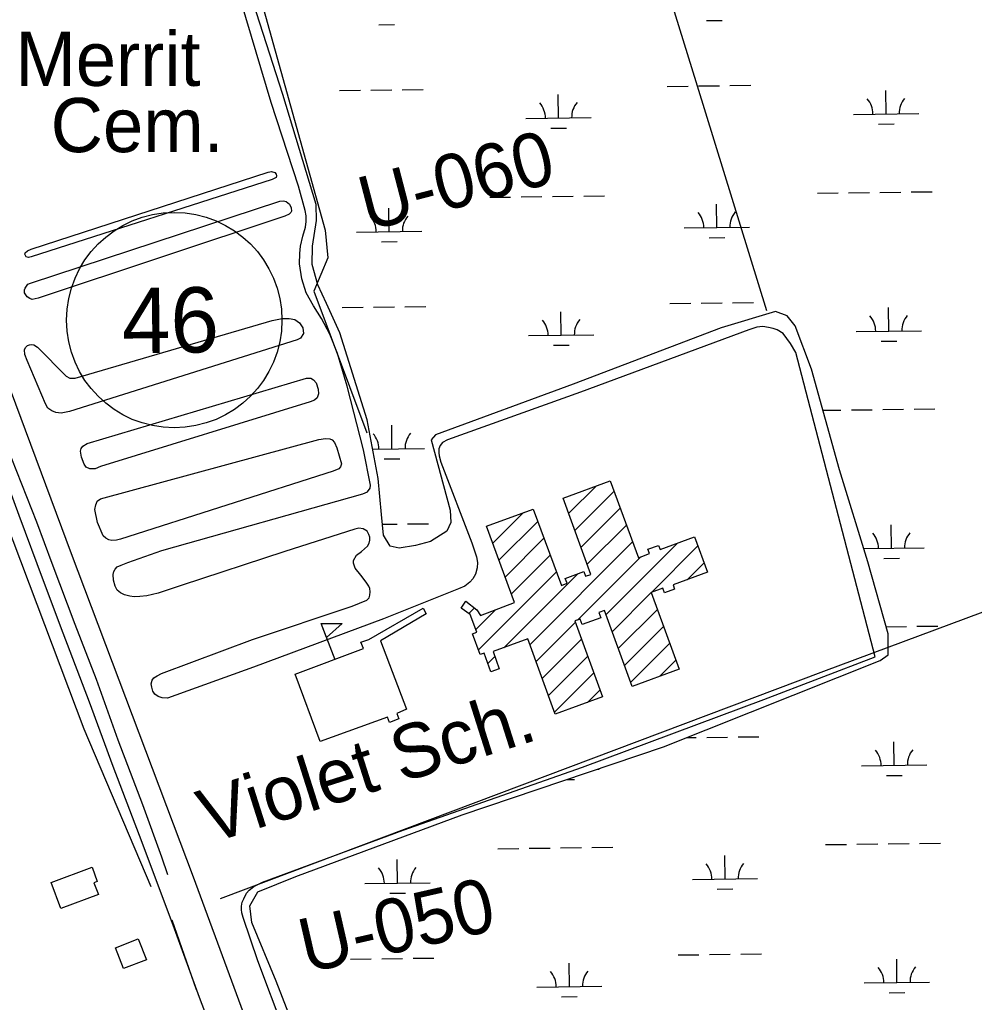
# Model space of a CAD drawing. Extents: x 3715084 to 3753216, y 488173 to 513963.
# Drawn here: x 3735619 to 3737082, y 507803 to 509308 of the extents above; entities that cross this region are included whole.
import ezdxf

# ---------------------------------------------------------------- set-up
doc = ezdxf.new("R2010")
doc.units = 0
for name, color, linetype in [('V-BLDG-IDEN', 7, 'Continuous'), ('V-BLDG-OTLN', 7, 'Continuous'), ('V-RAIL-TRAK', 7, 'Continuous'), ('V-RIVR-RANG-IDEN', 7, 'Continuous'), ('V-ROAD-CNTR', 7, 'Continuous'), ('V-ROAD-IDEN', 7, 'Continuous'), ('V-SITE-OTLN-IDEN', 7, 'Continuous'), ('V-SITE-VEGE', 7, 'Continuous'), ('V-TOPO-SHOR', 7, 'Continuous'), ('V-WETL-SWMP', 7, 'Continuous')]:
    doc.layers.add(name, color=color, linetype=linetype)

msp = doc.modelspace()

# ---------------------------------------------------------------- linework, layer by layer
at = {"layer": 'V-BLDG-OTLN'}
for p, q in [((3736460.1, 508551.4), (3736502.6, 508593.9)), ((3736469.6, 508525.5), (3736529.7, 508585.6)), ((3736343.7, 508505.7), (3736390.9, 508552.8)), ((3736479, 508499.5), (3736539.2, 508559.7)), ((3736353.2, 508479.8), (3736412.8, 508539.4)), ((3736334.2, 508531.5), (3736334.9, 508532.2)), ((3736488.4, 508473.6), (3736548.6, 508533.8)), ((3736362.7, 508454), (3736422.3, 508513.6)), ((3736400.7, 508350.5), (3736558.1, 508507.9)), ((3736517.2, 508396.3), (3736627, 508506.1)), ((3736581.8, 508496.3), (3736582.4, 508496.8)), ((3736587, 508430.7), (3736658.1, 508501.9)), ((3736372.2, 508428.1), (3736431.9, 508487.8)), ((3736473.8, 508388.3), (3736570.8, 508485.3)), ((3736641.7, 508450.1), (3736667.6, 508476)), ((3736321.9, 508342.5), (3736441.4, 508461.9)), ((3736360.6, 508345.8), (3736474, 508459.2)), ((3736526.7, 508370.4), (3736586.6, 508430.4)), ((3736307.1, 508398.3), (3736315.7, 508406.9)), ((3736317.8, 508373.7), (3736348, 508403.9)), ((3736536.1, 508344.5), (3736596.1, 508404.5)), ((3736102.5, 508327.1), (3736080.9, 508383)), ((3736410.2, 508324.6), (3736470.4, 508384.9)), ((3736545.6, 508318.6), (3736605.5, 508378.6)), ((3736419.6, 508298.8), (3736479.9, 508359)), ((3736555, 508292.7), (3736615, 508352.7)), ((3736336.5, 508321.7), (3736347.1, 508332.3)), ((3736429.1, 508272.9), (3736489.3, 508333.1)), ((3736599.9, 508302.2), (3736624.5, 508326.8)), ((3736438.6, 508247), (3736498.8, 508307.2)), ((3736488.9, 508262), (3736508.3, 508281.3))]:
    msp.add_line(p, q, dxfattribs=at)
for points in [[(3736523.9, 508601.6), (3736566.9, 508483.8), (3736584, 508490.1), (3736581.7, 508496.6), (3736597.8, 508502.5), (3736600.1, 508496.3), (3736653.1, 508515.6), (3736672.8, 508461.5), (3736620.1, 508442.2), (3736622.5, 508435.7), (3736607, 508430.1), (3736604.4, 508437.1), (3736586.6, 508430.6), (3736629.5, 508313), (3736557.3, 508286.7), (3736514.9, 508402.7), (3736506.6, 508399.7), (3736509.5, 508391.7), (3736480.9, 508381.2), (3736477.8, 508389.7), (3736469.7, 508386.8), (3736512.2, 508270.5), (3736439.6, 508244), (3736397.5, 508359.3), (3736344.4, 508339.9), (3736353.9, 508313.7), (3736341.1, 508309.1), (3736330.6, 508337.7), (3736324.5, 508335.5), (3736312.9, 508367.2), (3736319.3, 508369.5), (3736309.4, 508396.7), (3736295.6, 508406.6), (3736302.8, 508417.2), (3736319.4, 508403.9), (3736325, 508395.2), (3736377.1, 508414.9), (3736334.1, 508531.9), (3736405.8, 508558.3), (3736449.1, 508441.1), (3736457.9, 508444.6), (3736454.7, 508452), (3736483.4, 508462.7), (3736486.1, 508455.6), (3736494, 508458.2), (3736451.5, 508575.2)], [(3736040.9, 508305.1), (3736145.6, 508344.6), (3736141.8, 508354.5), (3736153.9, 508358.3), (3736237.2, 508406.2), (3736242.1, 508397.9), (3736171.7, 508356.5), (3736211.8, 508251.5), (3736196.7, 508245.3), (3736199.9, 508237.1), (3736185.6, 508231.4), (3736182.6, 508239.4), (3736079.7, 508202.2)], [(3736080.9, 508383), (3736113.1, 508383.1), (3736089.2, 508361.5)], [(3735667.1, 507986), (3735729.9, 508009.5), (3735738, 507987.8), (3735732.9, 507985.9), (3735739.7, 507967.7), (3735682.1, 507946.2)], [(3735778.2, 507854.2), (3735765.8, 507886), (3735800.8, 507899.7), (3735813.3, 507867.9)]]:
    msp.add_lwpolyline(points, close=True, dxfattribs=at)
at = {"layer": 'V-RAIL-TRAK'}
for points in [[(3735311.7, 509368.3), (3735346.4, 509272.1), (3735386.6, 509165.2), (3735422.3, 509071.8), (3735460.6, 508966.3), (3735505.7, 508847.9), (3735544.6, 508744.7), (3735578.9, 508653.6), (3735617.7, 508549), (3735655.1, 508448.7)], [(3735655.1, 508448.7), (3735685.4, 508368.6), (3735725.6, 508263.1), (3735761.7, 508164.2), (3735802.3, 508058.7), (3735853.8, 507921.3), (3735893.9, 507810.7), (3735934.1, 507705.7)]]:
    msp.add_lwpolyline(points, dxfattribs=at)
at = {"layer": 'V-ROAD-CNTR'}
msp.add_lwpolyline([(3734757.1, 510996.2), (3734836.9, 510778.3), (3734909.7, 510591.1), (3735037.5, 510251.5), (3735172.1, 509893.4), (3735368.1, 509366.5), (3735518.6, 508970.7), (3735698, 508490.1), (3735884.9, 507995.1), (3736013.1, 507646.9)], dxfattribs=at)
at = {"layer": 'V-ROAD-IDEN'}
msp.add_circle((3735855.9, 508847.7), 165, dxfattribs=at)
msp.add_circle((3735855.9, 508847.7), 165, dxfattribs=at)
at = {"layer": 'V-SITE-VEGE'}
for points in [[(3735831.5, 508429.5), (3735813.9, 508425.5), (3735803.1, 508424.3), (3735794.5, 508423.7), (3735788.1, 508424.7), (3735779.8, 508426.7), (3735773.4, 508429.7), (3735768.4, 508434.2), (3735765.2, 508440.3), (3735762.7, 508449.5), (3735762.2, 508457.8), (3735763.5, 508462.6), (3735765.4, 508466.1), (3735768.7, 508469.6), (3735774.7, 508472.1), (3735784.7, 508476.2), (3735836.9, 508494.6), (3736144.7, 508581.5), (3736152.1, 508584.9), (3736156.3, 508590.3), (3736156.6, 508595.1), (3736145.9, 508648.8), (3736120.8, 508746.4), (3736105.9, 508796.7), (3736094.3, 508826.4), (3736081.5, 508850.2), (3736069.2, 508869.4), (3736058.1, 508889.3), (3736051.3, 508911.1), (3736048, 508934.1), (3736048.1, 508949.7), (3736049.5, 508960.9), (3736053.1, 508976.2), (3736057.1, 508990.2), (3736058.1, 508998.8), (3736057.8, 509007.5), (3736056.3, 509015.8), (3736046.1, 509052.9), (3736004.3, 509181.3), (3735958.3, 509335.2)], [(3736064.4, 507651.5), (3735984, 507866.4), (3735961.7, 507932.5), (3735959.6, 507939.8), (3735958.7, 507944.6), (3735958.7, 507949.7), (3735960, 507956), (3735962.3, 507961.1), (3735966.5, 507969.9), (3735970.9, 507974.3), (3735977.6, 507979.9), (3735991, 507986.5), (3736206.6, 508066.2), (3736481.5, 508162.8), (3736759.1, 508266.4), (3736929.8, 508331.9), (3736808.3, 508798), (3736800.1, 508811.7), (3736788.8, 508827.2), (3736779.6, 508832.7), (3736773.5, 508835), (3736766.2, 508836.6), (3736757.6, 508838), (3736748.6, 508836.8), (3736736.1, 508832.7), (3736478.3, 508737.4), (3736274.4, 508664.4), (3736267, 508660.3), (3736263.1, 508655.5), (3736261.5, 508650.4), (3736261.1, 508644.4), (3736261.7, 508639.6), (3736264.5, 508630), (3736312, 508506.4), (3736318.9, 508485.2), (3736320.4, 508476.3), (3736320, 508468), (3736317.4, 508458.4), (3736313.2, 508451.4), (3736308.7, 508446.4), (3736301.3, 508440), (3736291.3, 508436), (3736176.4, 508390.3), (3735977.5, 508316.2), (3735845.6, 508268.8), (3735837.6, 508268.9), (3735831.2, 508271.1), (3735826.1, 508274.7), (3735823.3, 508279.5), (3735821.4, 508285.3), (3735820.5, 508290.4), (3735822.2, 508296.4), (3735824.4, 508299.9), (3735829.9, 508302.8), (3735836.3, 508306.2), (3735975.9, 508358.4), (3736128.6, 508409.5), (3736150.7, 508418.6), (3736154.3, 508422.4), (3736155.6, 508426.5), (3736156.3, 508431.6), (3736155.3, 508436.4), (3736154.1, 508440.3), (3736150, 508446.1), (3736141.8, 508457), (3736133.2, 508467.9), (3736130.4, 508475.3), (3736130.5, 508479.7), (3736135, 508487.4), (3736143, 508493.4), (3736152, 508501.6), (3736154.3, 508506), (3736155.6, 508510.5), (3736155.3, 508515.3), (3736154.1, 508519.1), (3736151.6, 508524.3), (3736145.2, 508528.1), (3736138.5, 508528.8), (3736132.5, 508527.3), (3736025.2, 508493), (3735866.4, 508441.3), (3735831.5, 508429.5)]]:
    msp.add_lwpolyline(points, dxfattribs=at)
for points in [[(3735636.6, 508944.9), (3735632.7, 508943.7), (3735628.9, 508944.7), (3735627, 508948.8), (3735627.4, 508950.7), (3735630.9, 508953.9), (3735636.7, 508956.4), (3735999.6, 509074.4), (3736005.1, 509075.3), (3736009.8, 509074), (3736012, 509071.1), (3736012.7, 509068.6), (3736012, 509066), (3736005.9, 509062.9)], [(3735635.9, 508904.5), (3736017.8, 509029.7), (3736023.2, 509030.6), (3736027.6, 509029.6), (3736032.4, 509025.1), (3736034.9, 509019.7), (3736035.5, 509014.6), (3736034.5, 509012.7), (3736031.9, 509009.8), (3736025.5, 509006.7), (3735647.5, 508881.2), (3735638.3, 508879.3), (3735634.8, 508880.6), (3735630.7, 508883.5), (3735626.6, 508889.6), (3735626.3, 508894.1), (3735627.3, 508896.9), (3735631.8, 508902.9)], [(3735695.4, 508707.5), (3735682.4, 508705.4), (3735674.4, 508706.1), (3735668.4, 508708.7), (3735662.1, 508712.9), (3735658.6, 508719.3), (3735630.8, 508785.8), (3735627.1, 508795), (3735626.5, 508802), (3735628.1, 508805.9), (3735631, 508808.7), (3735633.9, 508809.9), (3735637.1, 508810.6), (3735640.6, 508809.6), (3735646.3, 508806.3), (3735690.5, 508761.7), (3735695.9, 508758.8), (3735704.1, 508758.7), (3736006.1, 508847.3), (3736021.1, 508850.1), (3736032.2, 508850.3), (3736040.8, 508848.7), (3736047.8, 508843.8), (3736052.8, 508835.8), (3736053.7, 508827.2), (3736049.5, 508820.2), (3736044.4, 508817.4)], [(3735742.8, 508623.4), (3735734.5, 508620), (3735726.6, 508620.1), (3735720.9, 508622.3), (3735718, 508626.8), (3735713.7, 508638), (3735712.1, 508647.2), (3735713.1, 508651), (3735716, 508654.5), (3735722.7, 508658.6), (3736058.5, 508758.7), (3736065.2, 508758.7), (3736069.3, 508756.1), (3736073.1, 508751.6), (3736076.2, 508742), (3736077.1, 508734.7), (3736074.8, 508728.7), (3736071, 508725.2), (3736064.3, 508722.7)], [(3735773.8, 508512), (3735767.4, 508510.8), (3735760.1, 508509.9), (3735755.6, 508511.2), (3735751.2, 508513.5), (3735747.1, 508517.4), (3735738.3, 508537.5), (3735734.3, 508557.6), (3735735.7, 508564.6), (3735736.7, 508567.4), (3735738, 508570.6), (3735743.1, 508573.8), (3736077.2, 508665), (3736087.4, 508666.5), (3736094.1, 508665.8), (3736097.9, 508664.1), (3736101.3, 508660.3), (3736104.8, 508652.3), (3736112.2, 508627.7), (3736110.6, 508622.7), (3736108.3, 508619.8), (3736099.4, 508616.1)]]:
    msp.add_lwpolyline(points, close=True, dxfattribs=at)
at = {"layer": 'V-TOPO-SHOR'}
msp.add_line((3735852.3, 507929.1), (3735889.4, 507822.3), dxfattribs=at)
for points in [[(3736474, 509789.3), (3736533.5, 509606.5), (3736656.8, 509206.7), (3736763.2, 508862.2)], [(3735972.2, 509398.1), (3736087, 508985.6), (3736091.2, 508943), (3736070, 508892), (3736150.8, 508675.1)], [(3735338.5, 509358), (3735366.8, 509276.3), (3735406, 509169.9), (3735417, 509140.7), (3735450.2, 509047.8), (3735486.8, 508956.7), (3735520.8, 508863.4), (3735551.1, 508785.3), (3735577.5, 508717.3), (3735606.8, 508635.8), (3735644.7, 508538.5), (3735668.5, 508475.3), (3735703.4, 508382), (3735736.2, 508297.8), (3735769.3, 508204.5), (3735807.2, 508105.5), (3735836.5, 508025.3), (3735845.5, 507998.7)], [(3735294.9, 509341.1), (3735717.6, 508221.7), (3735819.8, 507980.2)], [(3735926.6, 507961.6), (3736850.9, 508310), (3737849.5, 508681.6), (3738258.2, 508830.2), (3739368.3, 509252.9)]]:
    msp.add_lwpolyline(points, dxfattribs=at)
at = {"layer": 'V-WETL-SWMP'}
for p, q in [((3736671.2, 509306.6), (3736695.2, 509306.9)), ((3736169.4, 509300.3), (3736193.4, 509300.6)), ((3736109.2, 509199.5), (3736141.2, 509199.9)), ((3736157.2, 509200.1), (3736189.2, 509200.5)), ((3736205.2, 509200.7), (3736237.2, 509201.1)), ((3736611.1, 509205.8), (3736643.1, 509206.2)), ((3736659.1, 509206.4), (3736691.1, 509206.8)), ((3736707.1, 509207), (3736739.1, 509207.4)), ((3736444.6, 509157.3), (3736444.2, 509193.3)), ((3736946.5, 509163.6), (3736946, 509199.6)), ((3736394.6, 509156.7), (3736494.6, 509157.9)), ((3736896.5, 509162.9), (3736996.5, 509164.2)), ((3736432.8, 509141.7), (3736456.8, 509142)), ((3736934.7, 509148), (3736958.7, 509148.3)), ((3736339.3, 509035.9), (3736371.3, 509036.3)), ((3736387.3, 509036.5), (3736419.3, 509036.9)), ((3736435.3, 509037.1), (3736467.3, 509037.5)), ((3736483.3, 509037.7), (3736515.3, 509038.1)), ((3736841.2, 509042.2), (3736873.1, 509042.6)), ((3736889.1, 509042.8), (3736921.1, 509043.2)), ((3736937.1, 509043.4), (3736969.1, 509043.8)), ((3736985.1, 509044), (3737017.1, 509044.4)), ((3736185.3, 508983.2), (3736184.9, 509019.2)), ((3736687.2, 508989.5), (3736686.8, 509025.5)), ((3736637.2, 508988.9), (3736737.2, 508990.1)), ((3736135.3, 508982.6), (3736235.3, 508983.9)), ((3736675.4, 508973.9), (3736699.4, 508974.2)), ((3736173.5, 508967.6), (3736197.5, 508967.9)), ((3736615.2, 508873.2), (3736647.2, 508873.6)), ((3736663.2, 508873.8), (3736695.2, 508874.2)), ((3736711.2, 508874.4), (3736743.2, 508874.8)), ((3736113.4, 508866.9), (3736145.4, 508867.3)), ((3736161.4, 508867.5), (3736193.4, 508867.9)), ((3736209.4, 508868.1), (3736241.4, 508868.5)), ((3736448.8, 508824.6), (3736448.3, 508860.6)), ((3736950.6, 508830.9), (3736950.2, 508866.9)), ((3736398.8, 508824), (3736498.8, 508825.3)), ((3736900.6, 508830.3), (3737000.6, 508831.5)), ((3736437, 508809.1), (3736461, 508809.4)), ((3736938.8, 508815.3), (3736962.8, 508815.6)), ((3736849.7, 508709.6), (3736877.3, 508709.9)), ((3736893.3, 508710.1), (3736925.3, 508710.5)), ((3736941.3, 508710.7), (3736973.3, 508711.1)), ((3736989.3, 508711.3), (3737021.3, 508711.7)), ((3736189.5, 508650.6), (3736189, 508686.6)), ((3736159.8, 508650.2), (3736239.5, 508651.2)), ((3736177.7, 508635), (3736201.7, 508635.3)), ((3736175, 508535), (3736197.5, 508535.2)), ((3736213.5, 508535.4), (3736245.5, 508535.8)), ((3736954.8, 508498.3), (3736954.4, 508534.3)), ((3736912.4, 508497.7), (3737004.8, 508498.9)), ((3736943, 508482.7), (3736967, 508483)), ((3736946.4, 508378.1), (3736977.5, 508378.5)), ((3736993.5, 508378.7), (3737025.5, 508379.1)), ((3736641.3, 508208.1), (3736655.6, 508208.3)), ((3736671.6, 508208.5), (3736703.6, 508208.9)), ((3736719.6, 508209.1), (3736751.6, 508209.5)), ((3736959, 508165.6), (3736958.5, 508201.6)), ((3736909, 508165), (3737009, 508166.2)), ((3736504.8, 508159.9), (3736507.1, 508160)), ((3736947.2, 508150), (3736971.2, 508150.3)), ((3736457.1, 508143.9), (3736469.3, 508144.1)), ((3736853.6, 508044.2), (3736885.6, 508044.6)), ((3736901.6, 508044.8), (3736933.6, 508045.2)), ((3736949.6, 508045.4), (3736981.6, 508045.8)), ((3736997.6, 508046), (3737029.6, 508046.4)), ((3736351.8, 508038), (3736383.8, 508038.4)), ((3736399.8, 508038.6), (3736431.7, 508039)), ((3736447.7, 508039.2), (3736479.7, 508039.6)), ((3736495.7, 508039.8), (3736527.7, 508040.2)), ((3736699.7, 507991.6), (3736699.2, 508027.6)), ((3736197.8, 507985.3), (3736197.4, 508021.3)), ((3736147.8, 507984.7), (3736247.8, 507985.9)), ((3736649.7, 507990.9), (3736749.7, 507992.2)), ((3736186, 507969.7), (3736210, 507970)), ((3736687.9, 507976), (3736711.9, 507976.3)), ((3736627.7, 507875.2), (3736659.7, 507875.6)), ((3736675.7, 507875.8), (3736707.7, 507876.2)), ((3736723.7, 507876.4), (3736755.7, 507876.8)), ((3736125.8, 507868.9), (3736157.8, 507869.3)), ((3736173.8, 507869.5), (3736205.8, 507869.9)), ((3736221.8, 507870.1), (3736253.8, 507870.5)), ((3736461.2, 507826.7), (3736460.8, 507862.7)), ((3736963.1, 507833), (3736962.7, 507869)), ((3736913.1, 507832.3), (3737013.1, 507833.6)), ((3736411.3, 507826.1), (3736511.2, 507827.3)), ((3736951.3, 507817.4), (3736975.3, 507817.7)), ((3736449.4, 507811.1), (3736473.4, 507811.4))]:
    msp.add_line(p, q, dxfattribs=at)
msp.add_lwpolyline([(3736067.5, 507691.8), (3736012.1, 507835.1), (3735974.9, 507925.1), (3735971.6, 507950.6), (3735984.2, 507971.9), (3736042.4, 507995.6), (3736297, 508090.1), (3736605.5, 508193.8), (3736937.5, 508326.3), (3736949.9, 508335.2), (3736949.5, 508366.9), (3736918.7, 508477.5), (3736875, 508618.6), (3736832.1, 508772.8), (3736807.1, 508839.2), (3736794.8, 508854.5), (3736776.9, 508860.9), (3736694, 508836), (3736467, 508749.6), (3736255.9, 508672), (3736249.7, 508664.4), (3736278.5, 508556.6), (3736279.7, 508537.9), (3736273.4, 508524.2), (3736248.4, 508508.5), (3736225.6, 508502.5), (3736200.7, 508498.6), (3736186.9, 508501.4), (3736176.7, 508518.1), (3736173.5, 508549.8), (3736168.5, 508605.1), (3736151.3, 508694.9), (3736109.6, 508828.4), (3736089.3, 508873.4), (3736075.7, 508901.8), (3736067, 508932.9), (3736067.9, 508961.2), (3736073.7, 509000.4), (3736073.2, 509024.6), (3736022.2, 509193.3), (3735956.9, 509396.7)], dxfattribs=at)
for centre, start, end in [((3736891.2, 509163.4), 359.9442, 41.4878), ((3737001.7, 509164.7), 139.9442, 181.4878), ((3736389.4, 509157.1), 359.9442, 41.4878), ((3736499.9, 509158.5), 139.9442, 181.4878), ((3736130.1, 508983), 359.9442, 41.4878), ((3736240.6, 508984.4), 139.9442, 181.4878), ((3736632, 508989.3), 359.9442, 41.4878), ((3736742.4, 508990.7), 139.9442, 181.4878), ((3736895.4, 508830.7), 359.9442, 41.4878), ((3737005.9, 508832.1), 139.9442, 181.4878), ((3736393.5, 508824.4), 359.9442, 41.4878), ((3736504, 508825.8), 139.9442, 181.4878), ((3736134.2, 508650.4), 359.9442, 41.4878), ((3736244.7, 508651.7), 139.9442, 181.4878), ((3736899.6, 508498.1), 359.9442, 41.4878), ((3737010, 508499.4), 139.9442, 181.4878), ((3736903.7, 508165.4), 359.9442, 41.4878), ((3737014.2, 508166.8), 139.9442, 181.4878), ((3736644.4, 507991.3), 359.9442, 41.4878), ((3736754.9, 507992.7), 139.9442, 181.4878), ((3736142.6, 507985.1), 359.9442, 41.4878), ((3736253, 507986.4), 139.9442, 181.4878), ((3736406, 507826.5), 359.9442, 41.4878), ((3736516.5, 507827.9), 139.9442, 181.4878), ((3736907.9, 507832.8), 359.9442, 41.4878), ((3737018.3, 507834.1), 139.9442, 181.4878)]:
    msp.add_arc(centre, 35.2, start, end, dxfattribs=at)

# ---------------------------------------------------------------- texts
at = {"layer": 'V-BLDG-IDEN'}
msp.add_text('Violet Sch.', height=83, rotation=17.6358, dxfattribs=at).set_placement((3735909.6, 508045))
at = {"layer": 'V-RIVR-RANG-IDEN'}
for s, rotation, p in [('U-060', 14.5923, (3736151.8, 508983.8)), ('U-050', 12.9083, (3736058.1, 507846.9))]:
    msp.add_text(s, height=83, rotation=rotation, dxfattribs=at).set_placement(p)
at = {"layer": 'V-ROAD-IDEN'}
msp.add_text('46', height=100, rotation=0.716, dxfattribs=at).set_placement((3735776.2, 508796.7))
at = {"layer": 'V-SITE-OTLN-IDEN'}
for s, p in [('Merrit', (3735612.6, 509206.5)), ('Cem.', (3735666.6, 509105))]:
    msp.add_text(s, height=83, dxfattribs=at).set_placement(p)

doc.saveas('drawing.dxf')
